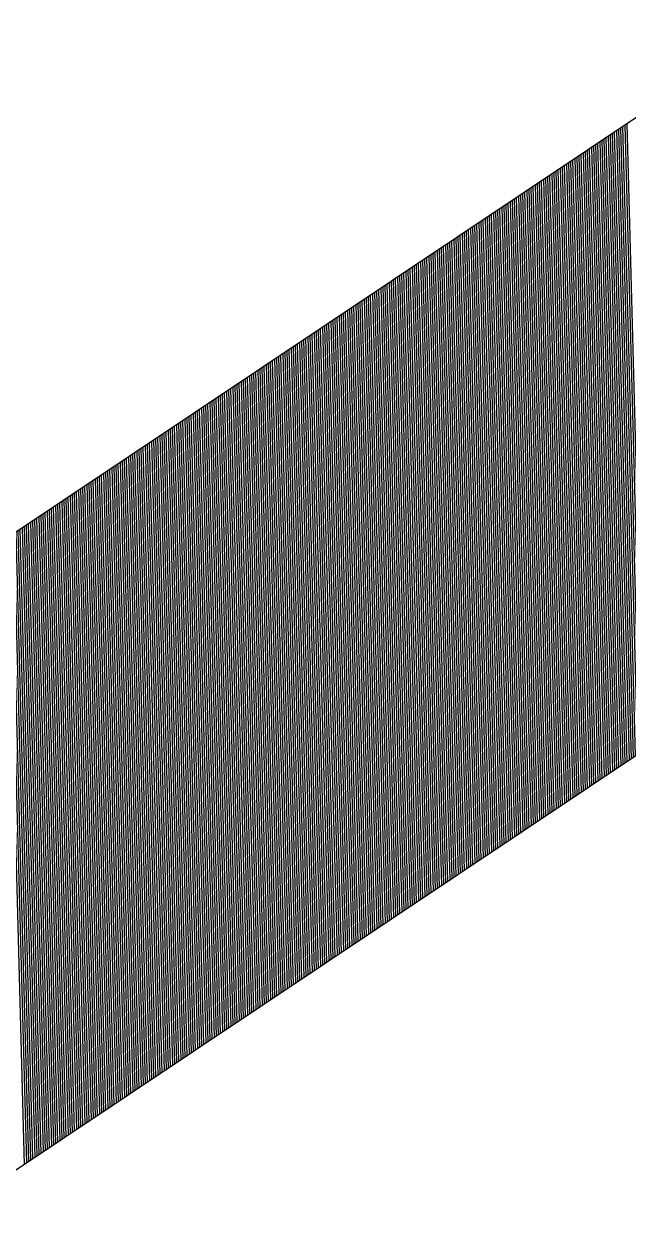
# Model space of a CAD drawing. Extents: x 1929624 to 1935547, y 596315 to 605721.
# Drawn here: x 1931041.92 to 1931044.76, y 597008.28 to 597013.95 of the extents above; entities that cross this region are included whole.
import ezdxf

# ---------------------------------------------------------------- set-up
doc = ezdxf.new("R2010")
doc.units = 0
doc.layers.add('Default', color=7, linetype='Continuous')

msp = doc.modelspace()

# ---------------------------------------------------------------- linework, layer by layer
at = {"layer": 'Default'}
for p, q in [((1931049.7108, 597016.794), (1931026.382, 597001.2012)), ((1931051.1001, 597014.7155), (1931027.7713, 596999.1228)), ((1931044.7174, 597013.4565), (1931044.7967, 597010.5025)), ((1931044.7273, 597013.463), (1931044.8066, 597010.509)), ((1931044.7371, 597013.4696), (1931044.8164, 597010.5156)), ((1931044.7469, 597013.4762), (1931044.8262, 597010.5222)), ((1931044.7567, 597013.4827), (1931044.836, 597010.5287)), ((1931044.629, 597013.3974), (1931044.7083, 597010.4433)), ((1931044.6388, 597013.4039), (1931044.7181, 597010.4499)), ((1931044.6486, 597013.4105), (1931044.7279, 597010.4565)), ((1931044.6585, 597013.4171), (1931044.7378, 597010.463)), ((1931044.6683, 597013.4236), (1931044.7476, 597010.4696)), ((1931044.6781, 597013.4302), (1931044.7574, 597010.4762)), ((1931044.688, 597013.4368), (1931044.7673, 597010.4828)), ((1931044.6978, 597013.4433), (1931044.7771, 597010.4893)), ((1931044.7076, 597013.4499), (1931044.7869, 597010.4959)), ((1931044.5504, 597013.3448), (1931044.6297, 597010.3908)), ((1931044.5602, 597013.3514), (1931044.6395, 597010.3974)), ((1931044.57, 597013.3579), (1931044.6493, 597010.4039)), ((1931044.5799, 597013.3645), (1931044.6592, 597010.4105)), ((1931044.5897, 597013.3711), (1931044.669, 597010.4171)), ((1931044.5995, 597013.3777), (1931044.6788, 597010.4236)), ((1931044.6093, 597013.3842), (1931044.6886, 597010.4302)), ((1931044.6192, 597013.3908), (1931044.6985, 597010.4368)), ((1931044.4619, 597013.2857), (1931044.5412, 597010.3317)), ((1931044.4718, 597013.2923), (1931044.5511, 597010.3382)), ((1931044.4816, 597013.2988), (1931044.5609, 597010.3448)), ((1931044.4914, 597013.3054), (1931044.5707, 597010.3514)), ((1931044.5012, 597013.312), (1931044.5805, 597010.3579)), ((1931044.5111, 597013.3185), (1931044.5904, 597010.3645)), ((1931044.5209, 597013.3251), (1931044.6002, 597010.3711)), ((1931044.5307, 597013.3317), (1931044.61, 597010.3777)), ((1931044.5405, 597013.3382), (1931044.6198, 597010.3842)), ((1931044.3833, 597013.2331), (1931044.4626, 597010.2791)), ((1931044.3931, 597013.2397), (1931044.4724, 597010.2857)), ((1931044.403, 597013.2463), (1931044.4823, 597010.2923)), ((1931044.4128, 597013.2529), (1931044.4921, 597010.2988)), ((1931044.4226, 597013.2594), (1931044.5019, 597010.3054)), ((1931044.4324, 597013.266), (1931044.5117, 597010.312)), ((1931044.4423, 597013.2726), (1931044.5216, 597010.3185)), ((1931044.4521, 597013.2791), (1931044.5314, 597010.3251)), ((1931044.2949, 597013.174), (1931044.3742, 597010.22)), ((1931044.3047, 597013.1806), (1931044.384, 597010.2266)), ((1931044.3145, 597013.1872), (1931044.3938, 597010.2331)), ((1931044.3243, 597013.1937), (1931044.4036, 597010.2397)), ((1931044.3342, 597013.2003), (1931044.4135, 597010.2463)), ((1931044.344, 597013.2069), (1931044.4233, 597010.2529)), ((1931044.3538, 597013.2134), (1931044.4331, 597010.2594)), ((1931044.3637, 597013.22), (1931044.443, 597010.266)), ((1931044.3735, 597013.2266), (1931044.4528, 597010.2726)), ((1931044.2064, 597013.1149), (1931044.2857, 597010.1609)), ((1931044.2162, 597013.1215), (1931044.2955, 597010.1675)), ((1931044.2261, 597013.1281), (1931044.3054, 597010.174)), ((1931044.2359, 597013.1346), (1931044.3152, 597010.1806)), ((1931044.2457, 597013.1412), (1931044.325, 597010.1872)), ((1931044.2556, 597013.1478), (1931044.3349, 597010.1937)), ((1931044.2654, 597013.1543), (1931044.3447, 597010.2003)), ((1931044.2752, 597013.1609), (1931044.3545, 597010.2069)), ((1931044.285, 597013.1675), (1931044.3643, 597010.2134)), ((1931044.1278, 597013.0624), (1931044.2071, 597010.1083)), ((1931044.1376, 597013.0689), (1931044.2169, 597010.1149)), ((1931044.1475, 597013.0755), (1931044.2268, 597010.1215)), ((1931044.1573, 597013.0821), (1931044.2366, 597010.1281)), ((1931044.1671, 597013.0886), (1931044.2464, 597010.1346)), ((1931044.1769, 597013.0952), (1931044.2562, 597010.1412)), ((1931044.1868, 597013.1018), (1931044.2661, 597010.1478)), ((1931044.1966, 597013.1083), (1931044.2759, 597010.1543)), ((1931044.0394, 597013.0032), (1931044.1187, 597010.0492)), ((1931044.0492, 597013.0098), (1931044.1285, 597010.0558)), ((1931044.059, 597013.0164), (1931044.1383, 597010.0624)), ((1931044.0688, 597013.023), (1931044.1481, 597010.0689)), ((1931044.0787, 597013.0295), (1931044.158, 597010.0755)), ((1931044.0885, 597013.0361), (1931044.1678, 597010.0821)), ((1931044.0983, 597013.0427), (1931044.1776, 597010.0886)), ((1931044.1081, 597013.0492), (1931044.1874, 597010.0952)), ((1931044.118, 597013.0558), (1931044.1973, 597010.1018)), ((1931043.9509, 597012.9441), (1931044.0302, 597009.9901)), ((1931043.9607, 597012.9507), (1931044.04, 597009.9967)), ((1931043.9706, 597012.9573), (1931044.0499, 597010.0033)), ((1931043.9804, 597012.9638), (1931044.0597, 597010.0098)), ((1931043.9902, 597012.9704), (1931044.0695, 597010.0164)), ((1931044, 597012.977), (1931044.0793, 597010.023)), ((1931044.0099, 597012.9835), (1931044.0892, 597010.0295)), ((1931044.0197, 597012.9901), (1931044.099, 597010.0361)), ((1931044.0295, 597012.9967), (1931044.1088, 597010.0427)), ((1931043.8723, 597012.8916), (1931043.9516, 597009.9376)), ((1931043.8821, 597012.8982), (1931043.9614, 597009.9441)), ((1931043.8919, 597012.9047), (1931043.9712, 597009.9507)), ((1931043.9018, 597012.9113), (1931043.9811, 597009.9573)), ((1931043.9116, 597012.9179), (1931043.9909, 597009.9638)), ((1931043.9214, 597012.9244), (1931044.0007, 597009.9704)), ((1931043.9313, 597012.931), (1931044.0106, 597009.977)), ((1931043.9411, 597012.9376), (1931044.0204, 597009.9835)), ((1931043.7838, 597012.8325), (1931043.8631, 597009.8785)), ((1931043.7937, 597012.839), (1931043.873, 597009.885)), ((1931043.8035, 597012.8456), (1931043.8828, 597009.8916)), ((1931043.8133, 597012.8522), (1931043.8926, 597009.8982)), ((1931043.8232, 597012.8587), (1931043.9025, 597009.9047)), ((1931043.833, 597012.8653), (1931043.9123, 597009.9113)), ((1931043.8428, 597012.8719), (1931043.9221, 597009.9179)), ((1931043.8526, 597012.8784), (1931043.9319, 597009.9244)), ((1931043.8625, 597012.885), (1931043.9418, 597009.931)), ((1931043.6954, 597012.7734), (1931043.7747, 597009.8193)), ((1931043.7052, 597012.7799), (1931043.7845, 597009.8259)), ((1931043.7151, 597012.7865), (1931043.7944, 597009.8325)), ((1931043.7249, 597012.7931), (1931043.8042, 597009.839)), ((1931043.7347, 597012.7996), (1931043.814, 597009.8456)), ((1931043.7445, 597012.8062), (1931043.8238, 597009.8522)), ((1931043.7544, 597012.8128), (1931043.8337, 597009.8587)), ((1931043.7642, 597012.8193), (1931043.8435, 597009.8653)), ((1931043.774, 597012.8259), (1931043.8533, 597009.8719)), ((1931043.6168, 597012.7208), (1931043.6961, 597009.7668)), ((1931043.6266, 597012.7274), (1931043.7059, 597009.7734)), ((1931043.6364, 597012.7339), (1931043.7157, 597009.7799)), ((1931043.6463, 597012.7405), (1931043.7256, 597009.7865)), ((1931043.6561, 597012.7471), (1931043.7354, 597009.7931)), ((1931043.6659, 597012.7536), (1931043.7452, 597009.7996)), ((1931043.6757, 597012.7602), (1931043.755, 597009.8062)), ((1931043.6856, 597012.7668), (1931043.7649, 597009.8128)), ((1931043.5283, 597012.6617), (1931043.6076, 597009.7077)), ((1931043.5382, 597012.6683), (1931043.6175, 597009.7142)), ((1931043.548, 597012.6748), (1931043.6273, 597009.7208)), ((1931043.5578, 597012.6814), (1931043.6371, 597009.7274)), ((1931043.5676, 597012.688), (1931043.6469, 597009.7339)), ((1931043.5775, 597012.6945), (1931043.6568, 597009.7405)), ((1931043.5873, 597012.7011), (1931043.6666, 597009.7471)), ((1931043.5971, 597012.7077), (1931043.6764, 597009.7536)), ((1931043.607, 597012.7142), (1931043.6863, 597009.7602)), ((1931043.4497, 597012.6091), (1931043.529, 597009.6551)), ((1931043.4595, 597012.6157), (1931043.5388, 597009.6617)), ((1931043.4694, 597012.6223), (1931043.5487, 597009.6683)), ((1931043.4792, 597012.6288), (1931043.5585, 597009.6748)), ((1931043.489, 597012.6354), (1931043.5683, 597009.6814)), ((1931043.4989, 597012.642), (1931043.5782, 597009.688)), ((1931043.5087, 597012.6486), (1931043.588, 597009.6945)), ((1931043.5185, 597012.6551), (1931043.5978, 597009.7011)), ((1931043.3613, 597012.55), (1931043.4406, 597009.596)), ((1931043.3711, 597012.5566), (1931043.4504, 597009.6026)), ((1931043.3809, 597012.5632), (1931043.4602, 597009.6091)), ((1931043.3908, 597012.5697), (1931043.4701, 597009.6157)), ((1931043.4006, 597012.5763), (1931043.4799, 597009.6223)), ((1931043.4104, 597012.5829), (1931043.4897, 597009.6288)), ((1931043.4202, 597012.5894), (1931043.4995, 597009.6354)), ((1931043.4301, 597012.596), (1931043.5094, 597009.642)), ((1931043.4399, 597012.6026), (1931043.5192, 597009.6486)), ((1931043.2728, 597012.4909), (1931043.3521, 597009.5369)), ((1931043.2827, 597012.4975), (1931043.362, 597009.5435)), ((1931043.2925, 597012.504), (1931043.3718, 597009.55)), ((1931043.3023, 597012.5106), (1931043.3816, 597009.5566)), ((1931043.3121, 597012.5172), (1931043.3914, 597009.5632)), ((1931043.322, 597012.5238), (1931043.4013, 597009.5697)), ((1931043.3318, 597012.5303), (1931043.4111, 597009.5763)), ((1931043.3416, 597012.5369), (1931043.4209, 597009.5829)), ((1931043.3514, 597012.5435), (1931043.4307, 597009.5894)), ((1931043.1942, 597012.4384), (1931043.2735, 597009.4843)), ((1931043.204, 597012.4449), (1931043.2833, 597009.4909)), ((1931043.2139, 597012.4515), (1931043.2932, 597009.4975)), ((1931043.2237, 597012.4581), (1931043.303, 597009.504)), ((1931043.2335, 597012.4646), (1931043.3128, 597009.5106)), ((1931043.2433, 597012.4712), (1931043.3226, 597009.5172)), ((1931043.2532, 597012.4778), (1931043.3325, 597009.5238)), ((1931043.263, 597012.4843), (1931043.3423, 597009.5303)), ((1931043.1058, 597012.3792), (1931043.1851, 597009.4252)), ((1931043.1156, 597012.3858), (1931043.1949, 597009.4318)), ((1931043.1254, 597012.3924), (1931043.2047, 597009.4384)), ((1931043.1352, 597012.3989), (1931043.2145, 597009.4449)), ((1931043.1451, 597012.4055), (1931043.2244, 597009.4515)), ((1931043.1549, 597012.4121), (1931043.2342, 597009.4581)), ((1931043.1647, 597012.4187), (1931043.244, 597009.4646)), ((1931043.1746, 597012.4252), (1931043.2539, 597009.4712)), ((1931043.1844, 597012.4318), (1931043.2637, 597009.4778)), ((1931043.0173, 597012.3201), (1931043.0966, 597009.3661)), ((1931043.0271, 597012.3267), (1931043.1064, 597009.3727)), ((1931043.037, 597012.3333), (1931043.1163, 597009.3792)), ((1931043.0468, 597012.3398), (1931043.1261, 597009.3858)), ((1931043.0566, 597012.3464), (1931043.1359, 597009.3924)), ((1931043.0665, 597012.353), (1931043.1458, 597009.399)), ((1931043.0763, 597012.3595), (1931043.1556, 597009.4055)), ((1931043.0861, 597012.3661), (1931043.1654, 597009.4121)), ((1931043.0959, 597012.3727), (1931043.1752, 597009.4187)), ((1931042.9387, 597012.2676), (1931043.018, 597009.3136)), ((1931042.9485, 597012.2741), (1931043.0278, 597009.3201)), ((1931042.9584, 597012.2807), (1931043.0377, 597009.3267)), ((1931042.9682, 597012.2873), (1931043.0475, 597009.3333)), ((1931042.978, 597012.2939), (1931043.0573, 597009.3398)), ((1931042.9878, 597012.3004), (1931043.0671, 597009.3464)), ((1931042.9977, 597012.307), (1931043.077, 597009.353)), ((1931043.0075, 597012.3136), (1931043.0868, 597009.3595)), ((1931042.8503, 597012.2085), (1931042.9296, 597009.2544)), ((1931042.8601, 597012.215), (1931042.9394, 597009.261)), ((1931042.8699, 597012.2216), (1931042.9492, 597009.2676)), ((1931042.8797, 597012.2282), (1931042.959, 597009.2742)), ((1931042.8896, 597012.2347), (1931042.9689, 597009.2807)), ((1931042.8994, 597012.2413), (1931042.9787, 597009.2873)), ((1931042.9092, 597012.2479), (1931042.9885, 597009.2939)), ((1931042.919, 597012.2544), (1931042.9983, 597009.3004)), ((1931042.9289, 597012.261), (1931043.0082, 597009.307)), ((1931042.7618, 597012.1493), (1931042.8411, 597009.1953)), ((1931042.7716, 597012.1559), (1931042.8509, 597009.2019)), ((1931042.7815, 597012.1625), (1931042.8608, 597009.2085)), ((1931042.7913, 597012.1691), (1931042.8706, 597009.215)), ((1931042.8011, 597012.1756), (1931042.8804, 597009.2216)), ((1931042.8109, 597012.1822), (1931042.8902, 597009.2282)), ((1931042.8208, 597012.1888), (1931042.9001, 597009.2347)), ((1931042.8306, 597012.1953), (1931042.9099, 597009.2413)), ((1931042.8404, 597012.2019), (1931042.9197, 597009.2479)), ((1931042.6832, 597012.0968), (1931042.7625, 597009.1428)), ((1931042.693, 597012.1034), (1931042.7723, 597009.1493)), ((1931042.7028, 597012.1099), (1931042.7821, 597009.1559)), ((1931042.7127, 597012.1165), (1931042.792, 597009.1625)), ((1931042.7225, 597012.1231), (1931042.8018, 597009.1691)), ((1931042.7323, 597012.1296), (1931042.8116, 597009.1756)), ((1931042.7422, 597012.1362), (1931042.8215, 597009.1822)), ((1931042.752, 597012.1428), (1931042.8313, 597009.1888)), ((1931042.5947, 597012.0377), (1931042.674, 597009.0837)), ((1931042.6046, 597012.0443), (1931042.6839, 597009.0902)), ((1931042.6144, 597012.0508), (1931042.6937, 597009.0968)), ((1931042.6242, 597012.0574), (1931042.7035, 597009.1034)), ((1931042.6341, 597012.064), (1931042.7134, 597009.1099)), ((1931042.6439, 597012.0705), (1931042.7232, 597009.1165)), ((1931042.6537, 597012.0771), (1931042.733, 597009.1231)), ((1931042.6635, 597012.0837), (1931042.7428, 597009.1296)), ((1931042.6734, 597012.0902), (1931042.7527, 597009.1362)), ((1931042.5063, 597011.9786), (1931042.5856, 597009.0245)), ((1931042.5161, 597011.9851), (1931042.5954, 597009.0311)), ((1931042.526, 597011.9917), (1931042.6053, 597009.0377)), ((1931042.5358, 597011.9983), (1931042.6151, 597009.0443)), ((1931042.5456, 597012.0048), (1931042.6249, 597009.0508)), ((1931042.5554, 597012.0114), (1931042.6347, 597009.0574)), ((1931042.5653, 597012.018), (1931042.6446, 597009.064)), ((1931042.5751, 597012.0245), (1931042.6544, 597009.0705)), ((1931042.5849, 597012.0311), (1931042.6642, 597009.0771)), ((1931042.4277, 597011.926), (1931042.507, 597008.972)), ((1931042.4375, 597011.9326), (1931042.5168, 597008.9786)), ((1931042.4473, 597011.9392), (1931042.5266, 597008.9851)), ((1931042.4572, 597011.9457), (1931042.5365, 597008.9917)), ((1931042.467, 597011.9523), (1931042.5463, 597008.9983)), ((1931042.4768, 597011.9589), (1931042.5561, 597009.0048)), ((1931042.4866, 597011.9654), (1931042.5659, 597009.0114)), ((1931042.4965, 597011.972), (1931042.5758, 597009.018)), ((1931042.3392, 597011.8669), (1931042.4185, 597008.9129)), ((1931042.3491, 597011.8735), (1931042.4284, 597008.9195)), ((1931042.3589, 597011.88), (1931042.4382, 597008.926)), ((1931042.3687, 597011.8866), (1931042.448, 597008.9326)), ((1931042.3785, 597011.8932), (1931042.4578, 597008.9392)), ((1931042.3884, 597011.8997), (1931042.4677, 597008.9457)), ((1931042.3982, 597011.9063), (1931042.4775, 597008.9523)), ((1931042.408, 597011.9129), (1931042.4873, 597008.9589)), ((1931042.4179, 597011.9195), (1931042.4972, 597008.9654)), ((1931042.2606, 597011.8144), (1931042.3399, 597008.8603)), ((1931042.2704, 597011.8209), (1931042.3497, 597008.8669)), ((1931042.2803, 597011.8275), (1931042.3596, 597008.8735)), ((1931042.2901, 597011.8341), (1931042.3694, 597008.88)), ((1931042.2999, 597011.8406), (1931042.3792, 597008.8866)), ((1931042.3098, 597011.8472), (1931042.3891, 597008.8932)), ((1931042.3196, 597011.8538), (1931042.3989, 597008.8997)), ((1931042.3294, 597011.8603), (1931042.4087, 597008.9063)), ((1931042.1722, 597011.7552), (1931042.2515, 597008.8012)), ((1931042.182, 597011.7618), (1931042.2613, 597008.8078)), ((1931042.1918, 597011.7684), (1931042.2711, 597008.8144)), ((1931042.2017, 597011.7749), (1931042.281, 597008.8209)), ((1931042.2115, 597011.7815), (1931042.2908, 597008.8275)), ((1931042.2213, 597011.7881), (1931042.3006, 597008.8341)), ((1931042.2311, 597011.7946), (1931042.3104, 597008.8406)), ((1931042.241, 597011.8012), (1931042.3203, 597008.8472)), ((1931042.2508, 597011.8078), (1931042.3301, 597008.8538)), ((1931042.0837, 597011.6961), (1931042.163, 597008.7421)), ((1931042.0936, 597011.7027), (1931042.1729, 597008.7487)), ((1931042.1034, 597011.7093), (1931042.1827, 597008.7552)), ((1931042.1132, 597011.7158), (1931042.1925, 597008.7618)), ((1931042.123, 597011.7224), (1931042.2023, 597008.7684)), ((1931042.1329, 597011.729), (1931042.2122, 597008.7749)), ((1931042.1427, 597011.7355), (1931042.222, 597008.7815)), ((1931042.1525, 597011.7421), (1931042.2318, 597008.7881)), ((1931042.1623, 597011.7487), (1931042.2416, 597008.7947)), ((1931042.0051, 597011.6436), (1931042.0844, 597008.6896)), ((1931042.0149, 597011.6501), (1931042.0942, 597008.6961)), ((1931042.0248, 597011.6567), (1931042.1041, 597008.7027)), ((1931042.0346, 597011.6633), (1931042.1139, 597008.7093)), ((1931042.0444, 597011.6698), (1931042.1237, 597008.7158)), ((1931042.0542, 597011.6764), (1931042.1335, 597008.7224)), ((1931042.0641, 597011.683), (1931042.1434, 597008.729)), ((1931042.0739, 597011.6896), (1931042.1532, 597008.7355)), ((1931041.9167, 597011.5845), (1931041.996, 597008.6304)), ((1931041.9265, 597011.591), (1931042.0058, 597008.637)), ((1931041.9363, 597011.5976), (1931042.0156, 597008.6436)), ((1931041.9461, 597011.6042), (1931042.0254, 597008.6501)), ((1931041.956, 597011.6107), (1931042.0353, 597008.6567)), ((1931041.9658, 597011.6173), (1931042.0451, 597008.6633)), ((1931041.9756, 597011.6239), (1931042.0549, 597008.6699)), ((1931041.9855, 597011.6304), (1931042.0648, 597008.6764)), ((1931041.9953, 597011.637), (1931042.0746, 597008.683)), ((1931041.838, 597011.5319), (1931041.9173, 597008.5779)), ((1931041.8479, 597011.5385), (1931041.9272, 597008.5845)), ((1931041.8577, 597011.545), (1931041.937, 597008.591)), ((1931041.8675, 597011.5516), (1931041.9468, 597008.5976)), ((1931041.8774, 597011.5582), (1931041.9567, 597008.6042)), ((1931041.8872, 597011.5648), (1931041.9665, 597008.6107)), ((1931041.897, 597011.5713), (1931041.9763, 597008.6173)), ((1931041.9068, 597011.5779), (1931041.9861, 597008.6239))]:
    msp.add_line(p, q, dxfattribs=at)

doc.saveas('drawing.dxf')
